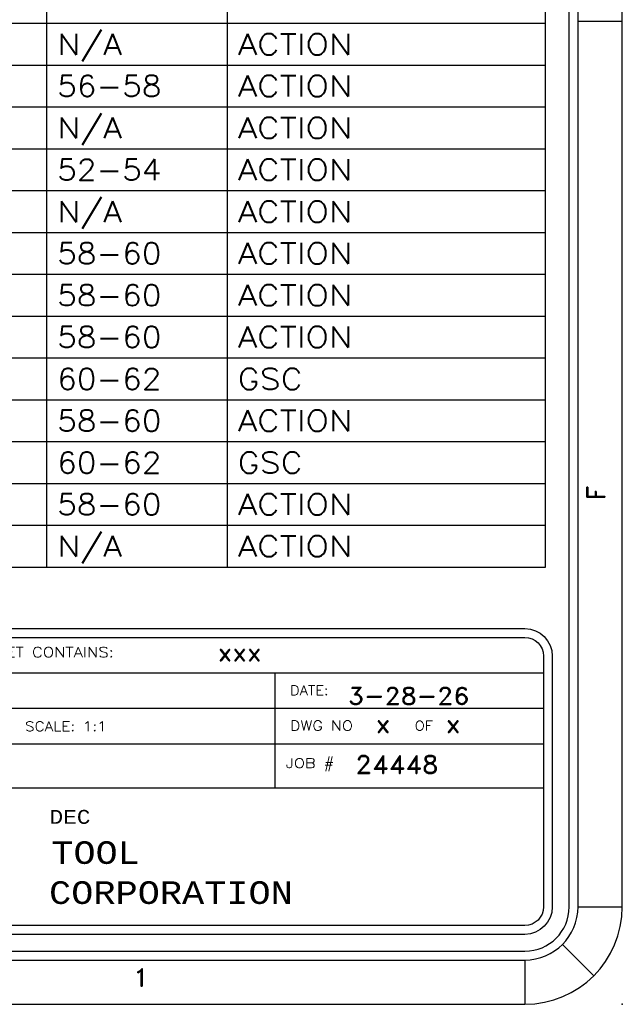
# Model space of a CAD drawing. Header units: inches. Extents: x 3 to 289, y 4 to 291.
# Tile 466 of 634: x 108.32 to 111.72, y 213.39 to 218.95. Entities that reach past the tile are written whole.
import ezdxf
from ezdxf.enums import TextEntityAlignment as Align

# ---------------------------------------------------------------- set-up
doc = ezdxf.new("R2010")
doc.units = ezdxf.units.IN
doc.header["$LTSCALE"] = 0.5
doc.header["$MEASUREMENT"] = 0
for name, color, linetype in [('MFB', 7, 'Continuous'), ('PLOTVIEW1', 7, 'Continuous'), ('STR_INS', 8, 'Continuous')]:
    doc.layers.add(name, color=color, linetype=linetype)
doc.styles.add('VERO0-Simplex', font='simplex_.ttf')
doc.styles.add('VERO2-Courier New', font='cour.ttf')
doc.styles.add('VERO3-RomanS', font='romans__.ttf')
doc.styles.add('VERO5-RomanD', font='romand__.ttf')

msp = doc.modelspace()

# ---------------------------------------------------------------- linework, layer by layer
at = {"layer": 'MFB', "color": 56, "linetype": 'Continuous'}
for p, q in [((108.4761, 215.8586), (108.4761, 222.4728)), ((109.4952, 215.8586), (109.4952, 222.4728)), ((111.2914, 215.8586), (111.2914, 222.4728)), ((99.1285, 218.9295), (111.2914, 218.9295)), ((99.1285, 218.6932), (111.2914, 218.6932)), ((99.1285, 218.457), (111.2914, 218.457)), ((99.1285, 218.2208), (111.2914, 218.2208)), ((99.1285, 217.9846), (111.2914, 217.9846)), ((99.1285, 217.7484), (111.2914, 217.7484)), ((99.1285, 217.5121), (111.2914, 217.5121)), ((99.1285, 217.2759), (111.2914, 217.2759)), ((99.1285, 217.0397), (111.2914, 217.0397)), ((99.1285, 216.8035), (111.2914, 216.8035)), ((99.1285, 216.5673), (111.2914, 216.5673)), ((99.1285, 216.331), (111.2914, 216.331)), ((99.1285, 216.0948), (111.2914, 216.0948)), ((99.1285, 215.8586), (111.2914, 215.8586))]:
    msp.add_line(p, q, dxfattribs=at)
at = {"layer": 'PLOTVIEW1', "color": 97, "linetype": 'Continuous'}
for p, q in [((111.4247, 213.94), (111.4247, 247.94)), ((111.4747, 213.94), (111.4747, 247.94)), ((111.7247, 213.94), (111.7247, 247.94)), ((111.7247, 218.94), (111.4747, 218.94)), ((111.4747, 213.94), (111.7247, 213.94)), ((111.3869, 213.7278), (111.5636, 213.551)), ((65.1747, 213.69), (111.1747, 213.69)), ((65.1747, 213.64), (111.1747, 213.64)), ((111.1747, 213.64), (111.1747, 213.39)), ((65.1747, 213.39), (111.1747, 213.39))]:
    msp.add_line(p, q, dxfattribs=at)
at = {"layer": 'PLOTVIEW1', "color": 252, "linetype": 'Continuous'}
for p, q in [((104.5698, 215.2616, 0.0197), (111.2797, 215.2616, 0.0197)), ((109.7657, 214.8616, 0.0197), (109.7657, 215.2616, 0.0197)), ((104.5698, 215.0616, 0.0197), (111.2797, 215.0616, 0.0197)), ((104.5698, 214.8616, 0.0197), (111.2797, 214.8616, 0.0197)), ((109.7657, 214.6116, 0.0197), (109.7657, 214.8616, 0.0197)), ((106.7397, 214.6116, 0.0197), (111.2797, 214.6116, 0.0197))]:
    msp.add_line(p, q, dxfattribs=at)
at = {"layer": 'PLOTVIEW1', "color": 97, "linetype": 'Continuous'}
for radius in [0.3, 0.25, 0.55]:
    msp.add_arc((111.1747, 213.94), radius, 270, 0, dxfattribs=at)
msp.add_point((111.7247, 213.39), dxfattribs=at)
at = {"layer": 'STR_INS', "color": 4, "linetype": 'Continuous'}
for p, q in [((104.6748, 215.5116), (111.1747, 215.5116)), ((104.6748, 215.4616), (111.1747, 215.4616)), ((111.2797, 215.3566), (111.2797, 213.94)), ((111.3297, 215.3566), (111.3297, 213.94)), ((111.1747, 213.835), (104.6748, 213.835)), ((111.1747, 213.785), (104.6748, 213.785))]:
    msp.add_line(p, q, dxfattribs=at)
at = {"layer": 'STR_INS', "color": 4, "linetype": 'Continuous', "extrusion": (0, 8.88178e-16, -1)}
for centre, radius, start, end in [((-111.1747, 215.3566), 0.155, 90, 180), ((-111.1747, 215.3566), 0.105, 90, 180), ((-111.1747, 213.94), 0.105, 180, 270), ((-111.1747, 213.94), 0.155, 180, 270)]:
    msp.add_arc(centre, radius, start, end, dxfattribs=at)

# ---------------------------------------------------------------- texts
at = {"layer": 'MFB', "color": 7, "linetype": 'Continuous', "style": 'VERO0-Simplex'}
for s, width, p, p2 in [('N/A', 1.000587, (108.5351, 218.7523), (108.9008, 218.7523)), ('ACTION', 1.00063, (109.5542, 218.7523), (110.2022, 218.7523)), ('56-58', 1.0023, (108.5351, 218.5161), (109.1231, 218.5161)), ('ACTION', 1.00063, (109.5542, 218.5161), (110.2022, 218.5161)), ('N/A', 1.000587, (108.5351, 218.2799), (108.9008, 218.2799)), ('ACTION', 1.00063, (109.5542, 218.2799), (110.2022, 218.2799)), ('52-54', 1.0023, (108.5351, 218.0436), (109.1231, 218.0436)), ('ACTION', 1.00063, (109.5542, 218.0436), (110.2022, 218.0436)), ('N/A', 1.000587, (108.5351, 217.8074), (108.9008, 217.8074)), ('ACTION', 1.00063, (109.5542, 217.8074), (110.2022, 217.8074)), ('58-60', 1.0023, (108.5351, 217.5712), (109.1231, 217.5712)), ('ACTION', 1.00063, (109.5542, 217.5712), (110.2022, 217.5712)), ('58-60', 1.0023, (108.5351, 217.335), (109.1231, 217.335)), ('ACTION', 1.00063, (109.5542, 217.335), (110.2022, 217.335)), ('58-60', 1.0023, (108.5351, 217.0988), (109.1231, 217.0988)), ('ACTION', 1.00063, (109.5542, 217.0988), (110.2022, 217.0988)), ('60-62', 1.0023, (108.5351, 216.8625), (109.1231, 216.8625)), ('GSC', 1.001954, (109.5542, 216.8625), (109.9204, 216.8625)), ('58-60', 1.0023, (108.5351, 216.6263), (109.1231, 216.6263)), ('ACTION', 1.00063, (109.5542, 216.6263), (110.2022, 216.6263)), ('60-62', 1.0023, (108.5351, 216.3901), (109.1231, 216.3901)), ('GSC', 1.001954, (109.5542, 216.3901), (109.9204, 216.3901)), ('58-60', 1.0023, (108.5351, 216.1539), (109.1231, 216.1539)), ('ACTION', 1.00063, (109.5542, 216.1539), (110.2022, 216.1539)), ('N/A', 1.000587, (108.5351, 215.9177), (108.9008, 215.9177)), ('ACTION', 1.00063, (109.5542, 215.9177), (110.2022, 215.9177))]:
    msp.add_text(s, height=0.11811, dxfattribs=dict(at, width=width)).set_placement(p, p2, align=Align.FIT)
at = {"layer": 'PLOTVIEW1', "color": 56, "linetype": 'Continuous', "style": 'VERO5-RomanD', "width": 1.001006}
msp.add_text('F', height=0.1, rotation=90, dxfattribs=at).set_placement((111.6252, 216.2345), (111.6252, 216.3193), align=Align.FIT)
at = {"layer": 'PLOTVIEW1', "color": 7, "linetype": 'Continuous'}
for s, height, style, width, p, p2 in [('THIS SHEET CONTAINS:', 0.057462, 'VERO3-RomanS', 1.000471, (107.8302, 215.35, 0.0197), (108.8541, 215.35, 0.0197)), ('xxx', 0.09723, 'VERO5-RomanD', 1.001006, (109.4414, 215.3287, 0.0197), (109.6888, 215.3287, 0.0197)), ('DATE:', 0.05345, 'VERO3-RomanS', 1.000853, (109.8491, 215.1364, 0.0197), (110.0666, 215.1364, 0.0197)), ('3-28-26', 0.09605, 'VERO5-RomanD', 0.999631, (110.1763, 215.0829, 0.0197), (110.8619, 215.0829, 0.0197)), ('SCALE: 1:1', 0.05368, 'VERO0-Simplex', 1.001151, (108.3532, 214.9328, 0.0197), (108.814, 214.9328, 0.0197)), ('DWG NO', 0.05632, 'VERO3-RomanS', 1.000167, (109.849, 214.9355, 0.0197), (110.2038, 214.9355, 0.0197)), ('x', 0.1, 'VERO5-RomanD', 1.001006, (110.3316, 214.924, 0.0197), (110.4164, 214.924, 0.0197)), ('OF', 0.05341, 'VERO3-RomanS', 1.000779, (110.5527, 214.9364, 0.0197), (110.6557, 214.9364, 0.0197)), ('x', 0.1, 'VERO5-RomanD', 1.001006, (110.7277, 214.924, 0.0197), (110.8125, 214.924, 0.0197)), ('JOB #', 0.05433, 'VERO3-RomanS', 1.00007, (109.8247, 214.7244, 0.0197), (110.0993, 214.7244, 0.0197)), ('24448', 0.1, 'VERO5-RomanD', 0.999731, (110.2174, 214.6941, 0.0197), (110.6874, 214.6941, 0.0197)), ('DEC', 0.07864, 'VERO2-Courier New', 0.931388, (108.4916, 214.4091, 0.0197), (108.7225, 214.4091, 0.0197)), ('TOOL', 0.12743, 'VERO2-Courier New', 0.931388, (108.5021, 214.1829, 0.0197), (109.0008, 214.1829, 0.0197)), ('CORPORATION', 0.127868, 'VERO2-Courier New', 0.931388, (108.4888, 213.9567, 0.0197), (109.8649, 213.9567, 0.0197))]:
    msp.add_text(s, height=height, dxfattribs=dict(at, style=style, width=width)).set_placement(p, p2, align=Align.FIT)
at = {"layer": 'PLOTVIEW1', "color": 56, "linetype": 'Continuous', "style": 'VERO5-RomanD', "width": 0.999731}
msp.add_text('1', height=0.1, dxfattribs=at).set_placement((108.9622, 213.4919), (109.0562, 213.4919), align=Align.FIT)

doc.saveas('drawing.dxf')
